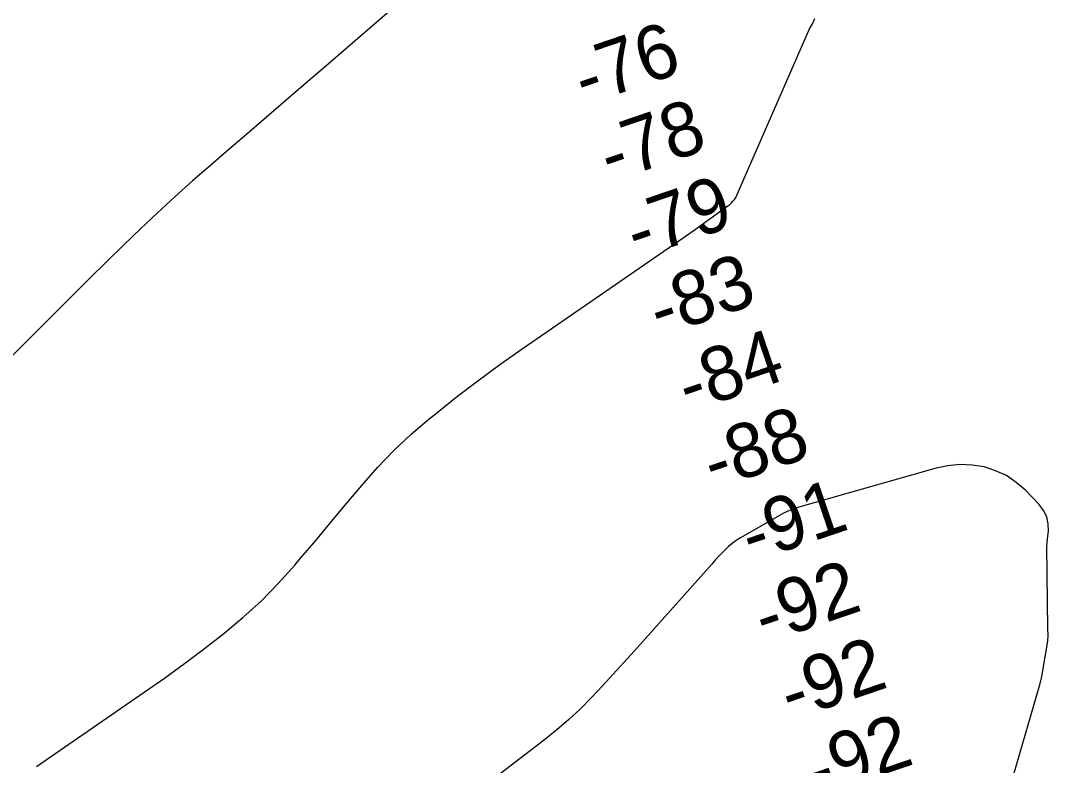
# Model space of a CAD drawing. Extents: x 3855477 to 3893699, y 299188 to 325115.
# Drawn here: x 3878373 to 3879641, y 318147 to 319066 of the extents above; entities that cross this region are included whole.
import ezdxf

# ---------------------------------------------------------------- set-up
doc = ezdxf.new("R2010")
doc.units = 0
for name, color, linetype in [('V-RIVR-EDGE', 7, 'Continuous'), ('V-RIVR-RANG', 7, 'Continuous'), ('V-TOPO-MINR', 7, 'Continuous')]:
    doc.layers.add(name, color=color, linetype=linetype)

msp = doc.modelspace()

# ---------------------------------------------------------------- linework, layer by layer
at = {"layer": 'V-RIVR-EDGE'}
msp.add_spline([(3877073.4, 318850.9), (3877055.4, 318841), (3877028.3, 318823.5), (3876992, 318801.7), (3876971.6, 318789), (3876950, 318774.7), (3876940.5, 318765.6), (3876928.9, 318759.2), (3876919.7, 318759.2), (3876914.1, 318759.7), (3876911.4, 318760.5), (3876910.6, 318766.8), (3876916.2, 318776), (3876927.7, 318782.7), (3876932.9, 318787.9), (3876936.5, 318792.3), (3876951.7, 318802.6), (3876982.4, 318820.9), (3877004.8, 318832.8), (3877020.3, 318838.3), (3877041.1, 318853), (3877056.7, 318863.7), (3877092.6, 318888.7), (3877122.5, 318910.2), (3877157.3, 318936.4), (3877183.6, 318957.1), (3877204, 318979.3), (3877221.2, 318997.2), (3877236, 319012.3), (3877249.6, 319033.8), (3877267.2, 319050.1), (3877285.5, 319061.6), (3877299.9, 319070.8), (3877311.1, 319074.3), (3877329.8, 319083.8), (3877349.8, 319095.7), (3877371.3, 319108.4), (3877382.1, 319114), (3877388.1, 319116), (3877392.9, 319120.7), (3877396.5, 319128.3), (3877402.1, 319134.3), (3877408.1, 319137.4), (3877415.6, 319140.6), (3877432.8, 319149.3), (3877448, 319161.3), (3877466.8, 319181.1), (3877478.3, 319191.5), (3877487.5, 319198.2), (3877506.3, 319214.9), (3877517.5, 319222.1), (3877524.7, 319226), (3877534.6, 319226.8), (3877542.2, 319226.8), (3877549, 319226.8), (3877554.6, 319228.7), (3877563.4, 319245.5), (3877581.8, 319269.3), (3877605.7, 319294), (3877626.5, 319314.2), (3877638.9, 319323.4), (3877656.8, 319332.5), (3877687.2, 319345.6), (3877735.4, 319364.6), (3877803.7, 319396.3), (3877859.5, 319427.3), (3877905, 319451.8), (3877945.3, 319474.5), (3877997.6, 319503.4), (3878019.6, 319515.3), (3878029.5, 319516.9), (3878042.7, 319514.9), (3878047.8, 319511.3), (3878052.6, 319502.5), (3878061.7, 319491.7), (3878073.3, 319481.7), (3878083.2, 319478.1), (3878092, 319478.5), (3878103.6, 319480.5), (3878131.5, 319495.1), (3878140.3, 319499.1), (3878149.8, 319501.5), (3878160.6, 319504.2), (3878180.6, 319512.9), (3878205.3, 319528.4), (3878218.9, 319537.6), (3878218.9, 319539.1), (3878216.9, 319541.1), (3878216.9, 319544.7), (3878218.5, 319547.5), (3878227.3, 319551.9), (3878246.4, 319563.8), (3878263.6, 319576.5), (3878279.2, 319592.4), (3878295.2, 319610.7), (3878311.2, 319623.4), (3878327.9, 319635.3), (3878347.9, 319648), (3878370.6, 319665.9), (3878392.2, 319683.4), (3878412.2, 319698.5), (3878422.9, 319707.2), (3878432.9, 319716), (3878438.1, 319718.7), (3878444.9, 319721.5), (3878450.9, 319722.3), (3878455.7, 319722.3), (3878460.8, 319719.5), (3878461.2, 319714.7), (3878459.2, 319707.5), (3878454.4, 319698.8), (3878446, 319691.6), (3878432.9, 319683.3), (3878411.7, 319671), (3878398.9, 319661.5), (3878384.5, 319647.9), (3878374.6, 319638.4), (3878363, 319629.3), (3878347, 319620.5), (3878332.6, 319612.6), (3878322.3, 319604.7), (3878303.9, 319590), (3878281.5, 319569.3), (3878262.4, 319551), (3878258.8, 319546.2), (3878255.5, 319539.1), (3878249.2, 319533.5), (3878239.6, 319527.1), (3878229.6, 319524.8), (3878220.4, 319518.4), (3878195.7, 319504.9), (3878181.7, 319498.2), (3878171.7, 319493.4), (3878162.6, 319486.3), (3878151.4, 319481.5), (3878126.7, 319472), (3878094.3, 319453.4), (3878061.6, 319434.7)], degree=3, dxfattribs=at)
at = {"layer": 'V-TOPO-MINR'}
for points in [[(3878845.8, 319093.2), (3878746.7, 319007.3), (3878716.1, 318980.8), (3878685.6, 318954.4), (3878655, 318928.1), (3878624.3, 318901.8), (3878607.2, 318887.2), (3878585.3, 318868.1), (3878563.5, 318848.7), (3878542.1, 318828.9), (3878520.9, 318808.9), (3878500, 318788.7), (3878479.1, 318768.3), (3878458.3, 318747.9), (3878437.6, 318727.3), (3878356.5, 318646.4)], [(3878392.9, 318145.9), (3878525.6, 318237.4), (3878550.6, 318254.9), (3878575.4, 318272.8), (3878599.8, 318291.2), (3878623.9, 318309.8), (3878647.3, 318329.4), (3878669.8, 318349.9), (3878691, 318371.6), (3878711.4, 318394.3), (3878718.5, 318402.7), (3878737.5, 318425.1), (3878756.3, 318447.6), (3878775.2, 318470.1), (3878794, 318492.6), (3878813.4, 318514.6), (3878833.6, 318535.7), (3878854.9, 318555.6), (3878877.1, 318574.7), (3878883.9, 318580.2), (3878910.4, 318601.2), (3878937.1, 318621.7), (3878964.3, 318641.6), (3878991.8, 318661), (3879185, 318794.4), (3879194.4, 318800.8), (3879203.7, 318807.4), (3879212.9, 318813.9), (3879222.1, 318820.6), (3879245.5, 318837.4), (3879247.7, 318839.2), (3879249.8, 318841), (3879251.7, 318843.1), (3879253.5, 318845.2), (3879255, 318847.5), (3879346.2, 319055.9), (3879349.7, 319062.1), (3879352.8, 319068.5)], [(3879589, 318504.6), (3879575.6, 318510.7), (3879561.3, 318515.3), (3879546.5, 318517.5), (3879531.6, 318518.2), (3879516.8, 318516.7), (3879502.1, 318513.7), (3879332.8, 318465.6), (3879326.7, 318463.6), (3879320.7, 318461.3), (3879314.9, 318458.6), (3879309.2, 318455.6), (3879260.8, 318427.7), (3879255.7, 318424.5), (3879250.8, 318421), (3879246.3, 318417.2), (3879241.9, 318413.1), (3879237.7, 318408.7), (3879233.5, 318404.4), (3879229.4, 318399.9), (3879225.4, 318395.5), (3879130.1, 318288.6), (3879117, 318274), (3879103.9, 318259.5), (3879090.6, 318245.2), (3879077.3, 318230.9), (3879063.6, 318217), (3879049.4, 318203.6), (3879034.6, 318190.9), (3879019.4, 318178.7), (3878959.3, 318132.8)], [(3879598.2, 318136.2), (3879630.5, 318248), (3879632.4, 318256.8), (3879639.8, 318300.2), (3879640.4, 318307.9), (3879640, 318315.5), (3879638.6, 318417.1), (3879639.7, 318426.6), (3879640.7, 318436.1), (3879640.4, 318445.2), (3879638.6, 318453.8), (3879634.7, 318461.7), (3879629.3, 318469), (3879612.4, 318486.5), (3879601.1, 318496.3), (3879589, 318504.6)]]:
    msp.add_lwpolyline(points, dxfattribs=at)

# ---------------------------------------------------------------- texts
at = {"layer": 'V-RIVR-RANG'}
for s, p in [('-76', (3879068.6, 318961.1)), ('-78', (3879100.1, 318866.2)), ('-79', (3879132.9, 318771.7)), ('-83', (3879161.1, 318675.7)), ('-84', (3879196.4, 318582.1)), ('-88', (3879227.7, 318487.1)), ('-91', (3879274.4, 318397.4)), ('-92', (3879290.7, 318297.3)), ('-92', (3879322.7, 318202.5)), ('-92', (3879354.7, 318107.8))]:
    msp.add_text(s, height=67, rotation=18.8138, dxfattribs=at).set_placement(p)

doc.saveas('drawing.dxf')
